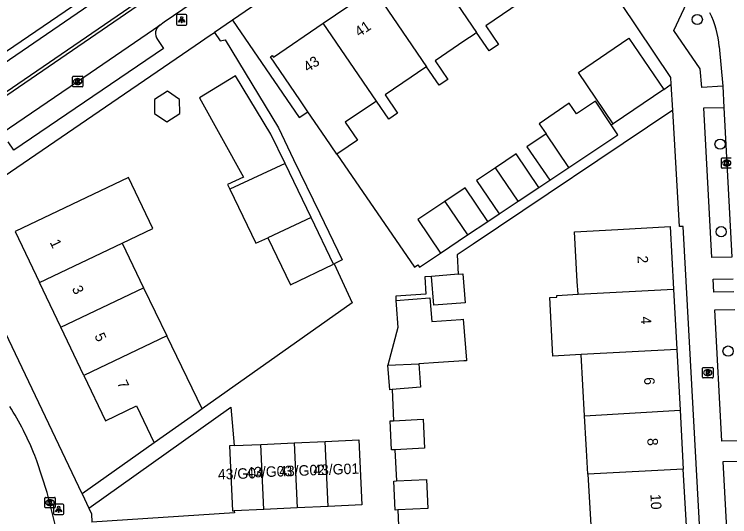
# Model space of a CAD drawing. Extents: x 158087 to 159494, y 382905 to 383981.
# Drawn here: x 158529.1 to 158597.5, y 383537.9 to 383585.9 of the extents above; entities that cross this region are included whole.
import ezdxf

# ---------------------------------------------------------------- set-up
doc = ezdxf.new("R2010")
doc.units = 0
for name, color, linetype in [('IMGEO_Boom', 7, 'Continuous'), ('IMGEO_Brandkraan', 7, 'Continuous'), ('IMGEO_Fietspad_gesloten', 7, 'Continuous'), ('IMGEO_Kolk', 7, 'Continuous'), ('IMGEO_Lichtpunt', 7, 'Continuous'), ('IMGEO_Pand', 7, 'Continuous'), ('IMGEO_Pand_nummerreeks', 7, 'Continuous'), ('IMGEO_Rijbaan_lokaal_open', 7, 'Continuous'), ('IMGEO_Rijbaan_regionaal_gesloten', 7, 'Continuous'), ('IMGEO_Voetpad_open', 7, 'Continuous')]:
    doc.layers.add(name, color=color, linetype=linetype)

msp = doc.modelspace()

# ---------------------------------------------------------------- linework, layer by layer
at = {"layer": 'IMGEO_Boom'}
for centre in [(158594.397, 383585.443), (158596.575, 383573.529), (158596.679, 383565.16), (158597.343, 383553.747)]:
    msp.add_circle(centre, 0.489, dxfattribs=at)
at = {"layer": 'IMGEO_Brandkraan'}
for p, q in [((158594.974, 383552.174), (158595.826, 383552.174)), ((158594.899, 383551.248), (158594.899, 383552.1)), ((158595.387, 383551.954), (158595.412, 383551.954)), ((158595.9, 383552.1), (158595.9, 383551.248)), ((158595.826, 383551.174), (158594.974, 383551.174)), ((158595.41, 383551.394), (158595.385, 383551.394))]:
    msp.add_line(p, q, dxfattribs=at)
for points in [[(158594.974, 383552.174), (158595.826, 383552.174)], [(158594.899, 383551.248), (158594.899, 383552.1)], [(158595.247, 383551.874), (158595.247, 383551.474), (158595.46, 383551.474)], [(158595.478, 383551.874), (158595.247, 383551.874)], [(158595.426, 383551.793), (158595.372, 383551.793), (158595.372, 383551.717)], [(158595.372, 383551.717), (158595.425, 383551.717)], [(158595.434, 383551.641), (158595.372, 383551.641), (158595.372, 383551.56)], [(158595.372, 383551.56), (158595.434, 383551.56)], [(158595.9, 383552.1), (158595.9, 383551.248)], [(158595.826, 383551.174), (158594.974, 383551.174)]]:
    msp.add_lwpolyline(points, dxfattribs=at)
for centre, radius, start, end in [((158594.976, 383552.098), 0.0765, 91.55205, 178.44795), ((158594.976, 383552.098), 0.0765, 91.55205, 178.44795), ((158595.824, 383552.098), 0.0765, 1.55205, 88.44795), ((158595.824, 383552.098), 0.0765, 1.55205, 88.44795), ((158595.427, 383551.755), 0.0379, 267.82845, 90.93552), ((158595.435, 383551.6), 0.0404, 269.87594, 90.50774), ((158595.466, 383551.725), 0.251, 268.66757, 293.53466), ((158595.482, 383551.729), 0.145, 59.4692, 91.53667), ((158595.507, 383551.776), 0.0922, 285.51372, 58.15012), ((158595.512, 383551.584), 0.105, 301.31148, 78.98903), ((158594.976, 383551.25), 0.0765, 181.55205, 268.44795), ((158594.976, 383551.25), 0.0765, 181.55205, 268.44795), ((158595.824, 383551.25), 0.0765, 271.55205, 358.44795), ((158595.824, 383551.25), 0.0765, 271.55205, 358.44795)]:
    msp.add_arc(centre, radius, start, end, dxfattribs=at)
for centre, major_axis, ratio, start_param, end_param in [((158595.386, 383551.674), (-0.387, 0.002), 0.722429, 4.712389, 7.853982), ((158595.411, 383551.674), (-0.39, 0.002), 0.717154, 1.570796, 4.712389)]:
    msp.add_ellipse(centre, major_axis=major_axis, ratio=ratio, start_param=start_param, end_param=end_param, dxfattribs=at)
at = {"layer": 'IMGEO_Fietspad_gesloten'}
for points in [[(158446.621, 383522.245), (158446.476, 383522.514), (158500, 383559.162), (158541.26, 383587.412), (158544.075, 383589.339), (158618.844, 383640.502), (158640.443, 383655.157), (158646.899, 383659.567), (158648.236, 383660.378)], [(158427.133, 383512.095), (158434.999, 383517.487), (158500, 383562.025), (158542.712, 383591.29), (158544.359, 383592.419), (158616.779, 383641.989), (158643.219, 383659.898)]]:
    msp.add_lwpolyline(points, dxfattribs=at)
at = {"layer": 'IMGEO_Kolk'}
for p, q in [((158534.664, 383579.088), (158534.664, 383579.94)), ((158534.739, 383580.014), (158535.591, 383580.014)), ((158535.152, 383579.794), (158535.177, 383579.794)), ((158535.665, 383579.94), (158535.665, 383579.088)), ((158535.591, 383579.014), (158534.739, 383579.014)), ((158535.175, 383579.234), (158535.15, 383579.234)), ((158596.716, 383571.293), (158596.716, 383572.145)), ((158596.791, 383572.219), (158597.643, 383572.219)), ((158597.204, 383571.999), (158597.229, 383571.999)), ((158597.227, 383571.439), (158597.202, 383571.439)), ((158597.643, 383571.219), (158596.791, 383571.219)), ((158532.021, 383538.83), (158532.021, 383539.682)), ((158532.096, 383539.756), (158532.948, 383539.756)), ((158532.509, 383539.536), (158532.534, 383539.536)), ((158533.022, 383539.682), (158533.022, 383538.83)), ((158532.948, 383538.756), (158532.096, 383538.756)), ((158532.532, 383538.976), (158532.507, 383538.976))]:
    msp.add_line(p, q, dxfattribs=at)
for points in [[(158534.664, 383579.088), (158534.664, 383579.94)], [(158534.739, 383580.014), (158535.591, 383580.014)], [(158534.985, 383579.714), (158535.108, 383579.714), (158535.108, 383579.563), (158535.238, 383579.714), (158535.402, 383579.714), (158535.256, 383579.563), (158535.409, 383579.314), (158535.257, 383579.314), (158535.172, 383579.478), (158535.108, 383579.411), (158535.108, 383579.314), (158534.985, 383579.314), (158534.985, 383579.714)], [(158535.665, 383579.94), (158535.665, 383579.088)], [(158535.591, 383579.014), (158534.739, 383579.014)], [(158596.716, 383571.293), (158596.716, 383572.145)], [(158596.791, 383572.219), (158597.643, 383572.219)], [(158597.037, 383571.919), (158597.16, 383571.919), (158597.16, 383571.768), (158597.29, 383571.919), (158597.454, 383571.919), (158597.308, 383571.768), (158597.461, 383571.519), (158597.309, 383571.519), (158597.224, 383571.683), (158597.16, 383571.616), (158597.16, 383571.519), (158597.037, 383571.519), (158597.037, 383571.919)], [(158597.643, 383571.219), (158596.791, 383571.219)], [(158532.021, 383538.83), (158532.021, 383539.682)], [(158532.096, 383539.756), (158532.948, 383539.756)], [(158532.342, 383539.456), (158532.465, 383539.456), (158532.465, 383539.305), (158532.595, 383539.456), (158532.759, 383539.456), (158532.613, 383539.305), (158532.766, 383539.056), (158532.614, 383539.056), (158532.529, 383539.22), (158532.465, 383539.153), (158532.465, 383539.056), (158532.342, 383539.056), (158532.342, 383539.456)], [(158533.022, 383539.682), (158533.022, 383538.83)], [(158532.948, 383538.756), (158532.096, 383538.756)]]:
    msp.add_lwpolyline(points, dxfattribs=at)
for centre, start, end in [((158534.741, 383579.938), 91.55205, 178.44795), ((158534.741, 383579.938), 91.55205, 178.44795), ((158535.589, 383579.938), 1.55205, 88.44795), ((158535.589, 383579.938), 1.55205, 88.44795), ((158534.741, 383579.09), 181.55205, 268.44795), ((158534.741, 383579.09), 181.55205, 268.44795), ((158535.589, 383579.09), 271.55205, 358.44795), ((158535.589, 383579.09), 271.55205, 358.44795), ((158596.793, 383572.143), 91.55205, 178.44795), ((158596.793, 383572.143), 91.55205, 178.44795), ((158596.793, 383571.295), 181.55205, 268.44795), ((158596.793, 383571.295), 181.55205, 268.44795), ((158532.098, 383539.68), 91.55205, 178.44795), ((158532.098, 383539.68), 91.55205, 178.44795), ((158532.946, 383539.68), 1.55205, 88.44795), ((158532.946, 383539.68), 1.55205, 88.44795), ((158532.098, 383538.832), 181.55205, 268.44795), ((158532.098, 383538.832), 181.55205, 268.44795), ((158532.946, 383538.832), 271.55205, 358.44795), ((158532.946, 383538.832), 271.55205, 358.44795)]:
    msp.add_arc(centre, 0.0765, start, end, dxfattribs=at)
for centre, major_axis, ratio, start_param, end_param in [((158535.151, 383579.514), (-0.387, 0.002), 0.722429, 4.712389, 7.853982), ((158535.176, 383579.514), (-0.39, 0.002), 0.717154, 1.570796, 4.712389), ((158597.203, 383571.719), (-0.387, 0.002), 0.722429, 4.712389, 7.853982), ((158597.228, 383571.719), (-0.39, 0.002), 0.717154, 1.570796, 4.712389), ((158532.508, 383539.256), (-0.387, 0.002), 0.722429, 4.712389, 7.853982), ((158532.533, 383539.256), (-0.39, 0.002), 0.717154, 1.570796, 4.712389)]:
    msp.add_ellipse(centre, major_axis=major_axis, ratio=ratio, start_param=start_param, end_param=end_param, dxfattribs=at)
at = {"layer": 'IMGEO_Lichtpunt'}
for p, q in [((158544.612, 383585.82), (158544.612, 383585.013)), ((158544.612, 383585.82), (158544.612, 383585.013)), ((158545.514, 383585.915), (158544.706, 383585.915)), ((158545.514, 383585.915), (158544.706, 383585.915)), ((158545.608, 383585.013), (158545.608, 383585.82)), ((158545.608, 383585.013), (158545.608, 383585.82)), ((158544.706, 383584.919), (158545.514, 383584.919)), ((158544.706, 383584.919), (158545.514, 383584.919)), ((158532.847, 383539.015), (158532.847, 383538.208)), ((158532.847, 383539.015), (158532.847, 383538.208)), ((158533.749, 383539.11), (158532.941, 383539.11)), ((158533.749, 383539.11), (158532.941, 383539.11)), ((158533.843, 383538.208), (158533.843, 383539.015)), ((158533.843, 383538.208), (158533.843, 383539.015)), ((158532.941, 383538.114), (158533.749, 383538.114)), ((158532.941, 383538.114), (158533.749, 383538.114))]:
    msp.add_line(p, q, dxfattribs=at)
for points in [[(158544.986, 383585.484), (158545.025, 383585.456), (158544.837, 383585.194), (158544.799, 383585.221), (158544.986, 383585.484)], [(158545.088, 383585.436), (158545.135, 383585.436), (158545.135, 383585.114), (158545.088, 383585.114), (158545.088, 383585.436)], [(158545.198, 383585.456), (158545.236, 383585.483), (158545.423, 383585.221), (158545.384, 383585.193), (158545.198, 383585.456)], [(158533.221, 383538.679), (158533.26, 383538.651), (158533.072, 383538.389), (158533.034, 383538.416), (158533.221, 383538.679)], [(158533.323, 383538.631), (158533.37, 383538.631), (158533.37, 383538.309), (158533.323, 383538.309), (158533.323, 383538.631)], [(158533.433, 383538.651), (158533.471, 383538.678), (158533.658, 383538.416), (158533.619, 383538.388), (158533.433, 383538.651)]]:
    msp.add_lwpolyline(points, dxfattribs=at)
for centre in [(158545.111, 383585.618), (158533.346, 383538.813)]:
    msp.add_circle(centre, 0.0994, dxfattribs=at)
for centre, start, end in [((158544.706, 383585.82), 90, 180), ((158544.706, 383585.82), 90, 180), ((158545.514, 383585.82), 0, 90), ((158545.514, 383585.82), 0, 90), ((158544.706, 383585.013), 180, 270), ((158544.706, 383585.013), 180, 270), ((158545.514, 383585.013), 270, 0), ((158545.514, 383585.013), 270, 360), ((158532.941, 383539.015), 90, 180), ((158532.941, 383539.015), 90, 180), ((158533.749, 383539.015), 0, 90), ((158533.749, 383539.015), 0, 90), ((158532.941, 383538.208), 180, 270), ((158532.941, 383538.208), 180, 270), ((158533.749, 383538.208), 270, 0), ((158533.749, 383538.208), 270, 360)]:
    msp.add_arc(centre, 0.0946, start, end, dxfattribs=at)
at = {"layer": 'IMGEO_Pand'}
for points in [[(158568.214, 383591.647), (158573.305, 383584.194)], [(158558.644, 383585.092), (158563.43, 383588.37)], [(158563.43, 383588.37), (158568.513, 383580.926)], [(158578.072, 383587.498), (158577.748, 383587.277), (158576.58, 383586.479), (158574.174, 383584.837), (158575.386, 383583.063), (158574.494, 383582.453), (158573.305, 383584.194)], [(158557.177, 383576.632), (158556.403, 383577.764), (158553.583, 383581.893), (158553.765, 383582.018), (158553.889, 383581.835), (158558.644, 383585.092)], [(158563.728, 383577.649), (158558.644, 383585.092)], [(158573.305, 383584.194), (158573.059, 383584.026), (158572.184, 383583.429), (158569.339, 383581.485), (158570.543, 383579.723), (158569.719, 383579.16), (158568.513, 383580.926)], [(158586.359, 383575.487), (158583.033, 383580.393), (158587.866, 383583.668), (158591.191, 383578.763)], [(158568.513, 383580.926), (158568.251, 383580.747), (158567.051, 383579.927), (158564.567, 383578.231), (158565.754, 383576.493), (158564.911, 383575.917), (158563.728, 383577.649)], [(158554.988, 383571.686), (158553.631, 383574.496), (158550.263, 383580.053), (158546.803, 383577.957), (158551.003, 383570.383), (158549.501, 383569.658), (158549.711, 383569.223)], [(158543.685, 383575.676), (158544.926, 383576.467), (158544.913, 383577.804), (158543.741, 383578.604), (158542.497, 383577.81), (158542.509, 383576.449), (158543.685, 383575.676)], [(158591.191, 383578.763), (158586.359, 383575.487)], [(158563.728, 383577.649), (158563.528, 383577.513), (158560.75, 383575.617), (158561.909, 383573.92), (158561.021, 383573.313), (158559.951, 383572.583)], [(158586.179, 383575.367), (158584.658, 383577.649), (158582.839, 383576.436), (158582.153, 383577.441), (158579.279, 383575.478), (158579.943, 383574.505)], [(158559.951, 383572.583), (158558.867, 383574.161), (158557.177, 383576.632)], [(158582.125, 383571.31), (158586.804, 383574.43), (158586.179, 383575.367)], [(158579.943, 383574.505), (158578.106, 383573.28), (158580.288, 383570.086)], [(158582.125, 383571.31), (158579.943, 383574.505)], [(158579.253, 383569.396), (158577.07, 383572.59), (158575.095, 383571.274)], [(158554.988, 383571.686), (158549.711, 383569.223)], [(158557.48, 383566.525), (158554.988, 383571.686)], [(158580.288, 383570.086), (158582.125, 383571.31)], [(158575.095, 383571.274), (158573.281, 383570.065), (158575.464, 383566.87)], [(158577.278, 383568.079), (158575.095, 383571.274)], [(158539.404, 383564.071), (158542.347, 383565.476), (158540.023, 383570.347), (158529.193, 383565.178), (158531.519, 383560.306)], [(158574.377, 383566.145), (158572.194, 383569.34), (158570.248, 383568.043)], [(158577.278, 383568.079), (158579.253, 383569.396)], [(158549.711, 383569.223), (158552.205, 383564.058), (158553.341, 383564.589)], [(158570.248, 383568.043), (158567.693, 383566.339), (158569.84, 383563.12)], [(158570.248, 383568.043), (158572.431, 383564.848)], [(158575.464, 383566.87), (158577.278, 383568.079)], [(158557.48, 383566.525), (158553.341, 383564.589)], [(158553.341, 383564.589), (158555.519, 383560.077), (158559.633, 383562.064), (158557.48, 383566.525)], [(158572.431, 383564.848), (158574.377, 383566.145)], [(158582.996, 383559.176), (158582.928, 383560.386), (158582.662, 383565.142), (158586.813, 383565.385), (158591.805, 383565.655), (158592.129, 383559.671)], [(158569.84, 383563.12), (158572.431, 383564.848)], [(158531.519, 383560.306), (158539.404, 383564.071)], [(158539.404, 383564.071), (158541.468, 383559.801)], [(158571.548, 383561.088), (158571.981, 383561.122), (158572.196, 383558.372), (158569.201, 383558.139), (158568.986, 383560.888)], [(158571.548, 383561.088), (158568.986, 383560.888)], [(158533.562, 383556.025), (158531.519, 383560.306)], [(158533.562, 383556.025), (158541.468, 383559.801)], [(158541.468, 383559.801), (158543.69, 383555.205)], [(158583.3, 383553.407), (158580.593, 383553.26), (158580.29, 383558.871), (158580.985, 383558.908), (158580.976, 383559.066), (158582.996, 383559.176)], [(158582.996, 383559.176), (158592.129, 383559.671)], [(158592.129, 383559.671), (158592.442, 383553.902)], [(158565.569, 383558.593), (158565.601, 383558.182), (158565.773, 383555.992), (158564.828, 383552.406)], [(158565.569, 383558.593), (158568.842, 383558.849), (158569.021, 383556.563), (158571.779, 383556.778), (158572.013, 383556.796), (158572.319, 383552.876), (158572.324, 383552.812), (158572.09, 383552.799), (158569.646, 383552.667), (158567.77, 383552.52)], [(158535.76, 383551.419), (158533.562, 383556.025)], [(158543.69, 383555.205), (158535.76, 383551.419)], [(158547.067, 383548.22), (158543.69, 383555.205)], [(158592.442, 383553.902), (158583.3, 383553.407)], [(158592.442, 383553.902), (158592.757, 383548.094)], [(158583.618, 383547.559), (158583.3, 383553.407)], [(158564.828, 383552.406), (158567.77, 383552.52)], [(158565.225, 383550.073), (158565.012, 383550.056), (158564.828, 383552.406)], [(158567.77, 383552.52), (158567.945, 383550.285), (158565.225, 383550.073)], [(158535.76, 383551.419), (158537.825, 383547.093), (158540.781, 383548.504), (158542.47, 383544.967)], [(158547.067, 383548.22), (158546.552, 383547.856), (158542.47, 383544.967)], [(158583.618, 383547.559), (158592.757, 383548.094)], [(158592.757, 383548.094), (158593.061, 383542.471)], [(158583.921, 383541.976), (158583.796, 383544.282), (158583.768, 383544.802), (158583.618, 383547.559)], [(158565.492, 383544.316), (158565.167, 383544.301), (158565.038, 383547.074), (158565.364, 383547.089)], [(158565.364, 383547.089), (158568.198, 383547.222), (158568.327, 383544.449), (158565.492, 383544.316)], [(158550.13, 383544.709), (158549.67, 383544.688), (158549.958, 383538.47), (158550.136, 383538.478)], [(158550.13, 383544.709), (158552.67, 383544.827)], [(158552.67, 383544.827), (158555.854, 383544.974)], [(158552.957, 383538.608), (158552.67, 383544.827)], [(158555.854, 383544.974), (158558.834, 383545.111)], [(158555.854, 383544.974), (158556.142, 383538.755)], [(158558.834, 383545.111), (158562.039, 383545.26), (158562.326, 383539.041), (158559.121, 383538.893)], [(158559.121, 383538.893), (158558.834, 383545.111)], [(158593.061, 383542.471), (158583.921, 383541.976)], [(158583.921, 383541.976), (158584.288, 383536.008)], [(158593.385, 383536.502), (158593.061, 383542.471)], [(158565.76, 383538.564), (158565.513, 383538.552), (158565.384, 383541.313), (158565.632, 383541.325)], [(158565.632, 383541.325), (158568.499, 383541.458), (158568.628, 383538.697), (158565.76, 383538.564)], [(158552.957, 383538.608), (158550.136, 383538.478)], [(158556.142, 383538.755), (158552.957, 383538.608)], [(158559.121, 383538.893), (158556.142, 383538.755)]]:
    msp.add_lwpolyline(points, dxfattribs=at)
at = {"layer": 'IMGEO_Rijbaan_lokaal_open'}
for points in [[(158446.621, 383522.245), (158500, 383558.782), (158541.457, 383587.159), (158544.259, 383589.076), (158619.029, 383640.224), (158640.621, 383654.875), (158646.837, 383659.134)], [(158543.008, 383584.914), (158543.436, 383585.211), (158545.232, 383586.434), (158545.824, 383586.835), (158548.973, 383588.965), (158549.969, 383589.664), (158551.551, 383590.748)], [(158527.122, 383574.06), (158535.161, 383579.515), (158543.008, 383584.914)], [(158596.497, 383582.876), (158596.83, 383579.058)], [(158596.83, 383579.058), (158596.929, 383577.033)], [(158596.929, 383577.033), (158597.707, 383562.727)], [(158533.179, 383536.541), (158532.251, 383540.21), (158531.25, 383543.254), (158531.059, 383543.756)]]:
    msp.add_lwpolyline(points, dxfattribs=at)
for centre, radius, start, end in [((158587.405, 383582.078), 9.127, 5.01484, 26.13241), ((158505.549, 383533.736), 27.408, 21.44482, 32.50052)]:
    msp.add_arc(centre, radius, start, end, dxfattribs=at)
at = {"layer": 'IMGEO_Rijbaan_regionaal_gesloten'}
msp.add_lwpolyline([(158609.643, 383637.826), (158596.373, 383628.777), (158581.924, 383618.931), (158567.48, 383609.075), (158549.745, 383596.961), (158545.402, 383594.03), (158542.284, 383591.903), (158520.007, 383576.707), (158505.553, 383566.876), (158500, 383563.101), (158493.571, 383558.73), (158476.685, 383547.207), (158462.204, 383537.344), (158446.926, 383526.907), (158434.349, 383518.331)], dxfattribs=at)
at = {"layer": 'IMGEO_Voetpad_open'}
for points in [[(158576.159, 383603.317), (158549.967, 383585.398)], [(158591.909, 383579.25), (158591.872, 383579.897), (158579.136, 383598.942), (158576.159, 383603.317)], [(158596.83, 383579.058), (158594.841, 383578.942), (158594.665, 383580.73), (158592.169, 383584.383), (158593.612, 383587.565)], [(158549.967, 383585.398), (158548.236, 383584.214)], [(158549.967, 383585.398), (158556.351, 383576.067), (158557.177, 383576.632)], [(158522.545, 383566.673), (158546.401, 383582.959), (158547.843, 383583.945), (158548.236, 383584.214)], [(158548.236, 383584.214), (158548.789, 383583.404), (158549.253, 383583.496), (158554.353, 383575.08), (158555.807, 383572.069), (158558.299, 383566.908), (158560.448, 383562.457), (158559.676, 383562.084), (158561.415, 383558.361), (158547.067, 383548.22)], [(158542.789, 383583.529), (158543.363, 383582.69), (158529.067, 383572.946), (158528.518, 383573.764)], [(158591.191, 383578.763), (158591.909, 383579.25)], [(158592.05, 383576.787), (158591.909, 383579.25)], [(158592.05, 383576.787), (158572.97, 383563.972), (158571.433, 383562.939), (158571.548, 383561.088)], [(158596.553, 383455.707), (158598.535, 383465.518), (158597.492, 383485.05), (158596.657, 383500), (158593.057, 383565.667), (158592.687, 383565.654), (158592.05, 383576.787)], [(158597.707, 383562.727), (158595.796, 383562.694), (158595.015, 383577.001), (158596.929, 383577.033)], [(158586.179, 383575.367), (158586.359, 383575.487)], [(158559.951, 383572.583), (158567.367, 383561.781), (158567.688, 383561.995), (158567.831, 383561.781), (158569.84, 383563.12)], [(158579.253, 383569.396), (158580.288, 383570.086)], [(158535.582, 383540.092), (158527.266, 383557.496), (158524.784, 383562.729), (158524.505, 383562.65), (158522.545, 383566.673)], [(158574.377, 383566.145), (158575.464, 383566.87)], [(158568.986, 383560.888), (158568.35, 383560.848), (158568.454, 383559.19), (158565.586, 383559.012), (158565.569, 383558.593)], [(158597.887, 383559.419), (158595.977, 383559.386), (158595.91, 383560.61), (158597.82, 383560.643)], [(158598.662, 383545.166), (158596.755, 383545.133), (158596.07, 383557.689), (158597.979, 383557.724)], [(158565.225, 383550.073), (158565.364, 383547.089)], [(158536.228, 383538.739), (158549.797, 383548.391), (158550.13, 383544.709)], [(158542.47, 383544.967), (158535.582, 383540.092)], [(158565.492, 383544.316), (158565.632, 383541.325)], [(158599.598, 383527.989), (158597.691, 383527.956), (158596.86, 383543.191), (158598.768, 383543.224)], [(158535.582, 383540.092), (158536.228, 383538.739)], [(158536.228, 383538.739), (158536.486, 383538.199), (158536.527, 383537.377)], [(158550.136, 383538.478), (158550.145, 383538.281), (158536.527, 383537.377)], [(158565.76, 383538.564), (158565.9, 383535.57)]]:
    msp.add_lwpolyline(points, dxfattribs=at)
msp.add_arc((158543.569, 383584.116), 0.976, 125.0756, 216.95365, dxfattribs=at)

# ---------------------------------------------------------------- texts
at = {"layer": 'IMGEO_Pand_nummerreeks'}
for s, rotation, p in [('41', 34.40612, (158562.078, 383583.737)), ('43', 34.40612, (158557.165, 383580.371)), ('1', 295.51522, (158532.476, 383564.149)), ('2', 273.09949, (158588.673, 383562.849)), ('3', 295.51522, (158534.585, 383559.73)), ('4', 273.09949, (158588.988, 383557.035)), ('5', 295.51522, (158536.743, 383555.209)), ('7', 295.51522, (158538.901, 383550.688)), ('6', 273.09949, (158589.303, 383551.224)), ('8', 273.09949, (158589.617, 383545.408)), ('43/G04', 2.03973, (158548.586, 383541.458)), ('43/G03', 2.04112, (158551.308, 383541.64)), ('43/G02', 2.04112, (158554.443, 383541.752)), ('43/G01', 2.04112, (158557.702, 383541.868)), ('10', 273.09949, (158589.907, 383540.056))]:
    msp.add_text(s, height=1, rotation=rotation, dxfattribs=at).set_placement(p)

doc.saveas('drawing.dxf')
